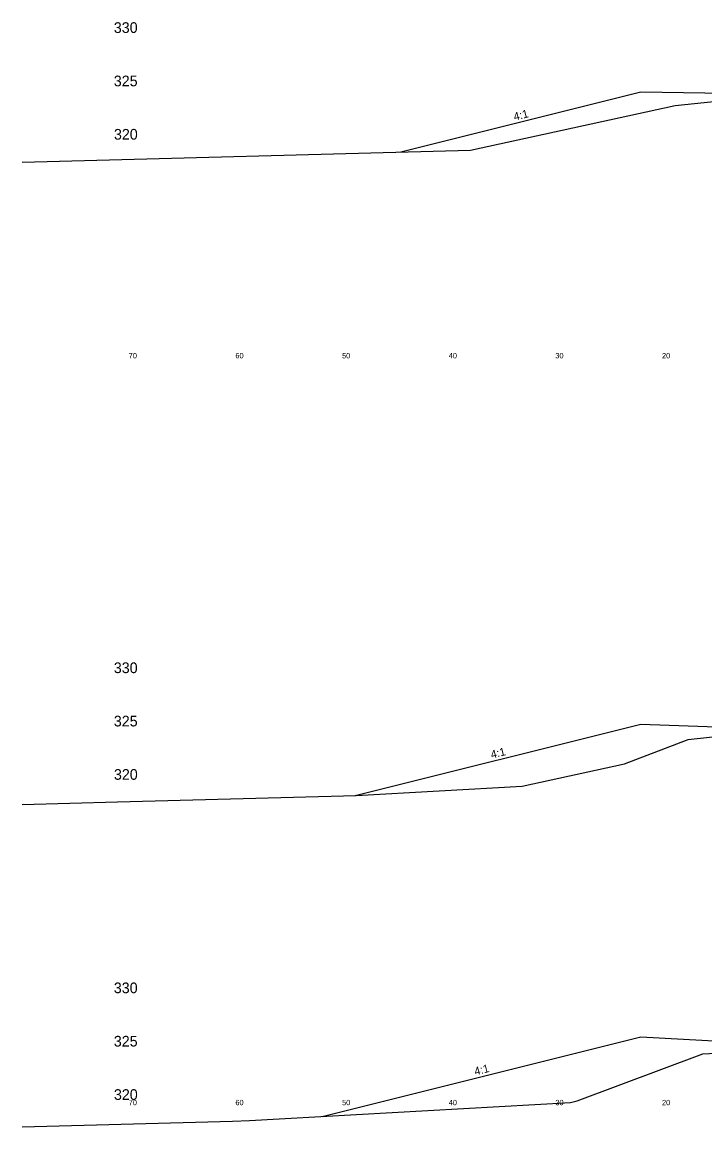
# Model space of a CAD drawing. Extents: x 1000 to 1162, y 999 to 8520.
# Drawn here: x 1000 to 1064, y 8057.5 to 8161 of the extents above; entities that cross this region are included whole.
import ezdxf

# ---------------------------------------------------------------- set-up
doc = ezdxf.new("R2010")
doc.units = 0
for name, color, linetype in [('Level 11', 7, 'Continuous'), ('Level 32', 7, 'Continuous'), ('Level 56', 7, 'Continuous'), ('Level 6', 7, 'Continuous'), ('Level 60', 7, 'Continuous'), ('Level 7', 7, 'Continuous')]:
    doc.layers.add(name, color=color, linetype=linetype)

msp = doc.modelspace()

# ---------------------------------------------------------------- linework, layer by layer
at = {"layer": 'Level 6'}
for p, q in [((1058, 8154.47), (1066, 8154.35)), ((1058, 8095.21), (1066, 8094.93)), ((1058, 8065.91), (1066, 8065.47))]:
    msp.add_line(p, q, dxfattribs=at)
at = {"layer": 'Level 60'}
for p, q in [((1061.23, 8153.19), (1068.7, 8154)), ((1042.05, 8149.02), (1061.23, 8153.19)), ((1000, 8147.88), (1042.05, 8149.02)), ((1056.48, 8091.49), (1062.45, 8093.77)), ((1062.45, 8093.77), (1066.18, 8094.17)), ((1046.9, 8089.41), (1056.48, 8091.49)), ((1031.31, 8088.52), (1046.9, 8089.41)), ((1008.95, 8087.92), (1031.31, 8088.52)), ((1000, 8087.67), (1008.95, 8087.92)), ((1052.05, 8059.91), (1063.84, 8064.33)), ((1063.84, 8064.33), (1069.38, 8064.57)), ((1021.33, 8058.06), (1051.43, 8059.77)), ((1051.43, 8059.77), (1052.05, 8059.91)), ((1000, 8057.47), (1019.74, 8058.01)), ((1019.74, 8058.01), (1021.33, 8058.06))]:
    msp.add_line(p, q, dxfattribs=at)
at = {"layer": 'Level 7'}
for p, q in [((1035.51, 8148.84), (1058, 8154.47)), ((1031.22, 8088.52), (1058, 8095.21)), ((1028.15, 8058.45), (1058, 8065.91))]:
    msp.add_line(p, q, dxfattribs=at)

# ---------------------------------------------------------------- texts
at = {"layer": 'Level 11'}
for s, p in [(' 330', (1008.23, 8160)), (' 325', (1008.23, 8155)), (' 320', (1008.24, 8150)), (' 330', (1008.23, 8100)), (' 325', (1008.23, 8095)), (' 320', (1008.24, 8090)), (' 330', (1008.23, 8070)), (' 325', (1008.23, 8065)), (' 320', (1008.24, 8060))]:
    msp.add_text(s, height=1, dxfattribs=at).set_placement(p)
at = {"layer": 'Level 32'}
for p in [(1046.18, 8151.77), (1044.04, 8091.98), (1042.5, 8062.29)]:
    msp.add_text('4:1', height=0.75, rotation=14.0362, dxfattribs=at).set_placement(p)
at = {"layer": 'Level 56'}
for s, p in [('70', (1010, 8129.5)), ('60', (1020, 8129.5)), ('50', (1030, 8129.5)), ('40', (1040, 8129.5)), ('30', (1050, 8129.5)), ('20', (1060, 8129.5)), ('70', (1010, 8059.5)), ('60', (1020, 8059.5)), ('50', (1030, 8059.5)), ('40', (1040, 8059.5)), ('30', (1050, 8059.5)), ('20', (1060, 8059.5))]:
    msp.add_text(s, height=0.5, dxfattribs=at).set_placement(p)

doc.saveas('drawing.dxf')
